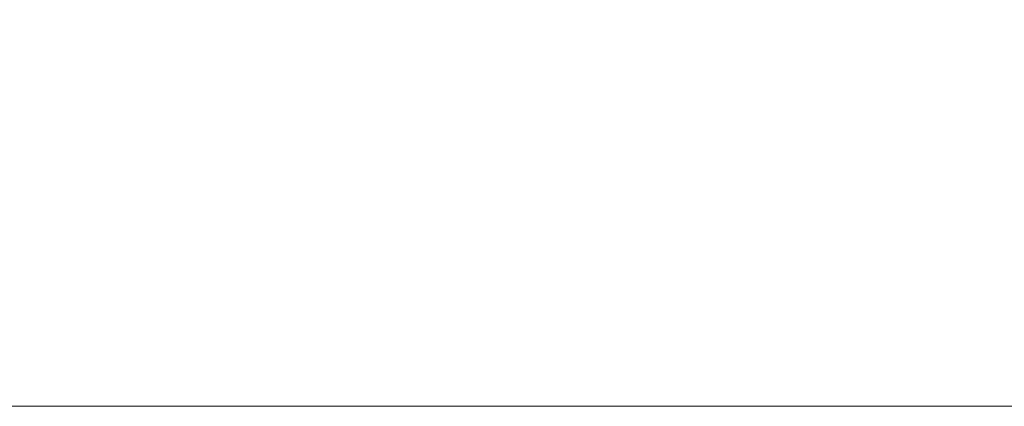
# Model space of a CAD drawing. Header units: inches. Extents: x -434 to -309, y 19 to 75.
# Tile 396 of 656: x -385.95 to -378.48, y 19.01 to 21.94. Entities that reach past the tile are written whole.
import ezdxf

# ---------------------------------------------------------------- set-up
doc = ezdxf.new("R2010")
doc.units = ezdxf.units.IN
doc.header["$MEASUREMENT"] = 0
doc.layers.add('A-FLOR-STRS', color=2, linetype='Continuous', lineweight=9)

# ---------------------------------------------------------------- blocks, each defined once
blk = doc.blocks.new('Stair - Stairs-902674-_3D_')
at = {"layer": 'A-FLOR-STRS'}
mesh = blk.add_polyface(dxfattribs=at)
corners = [(-375.5082, 75.0116, 26.087), (-387.5082, 75.0116, 26.087), (-387.5082, 19.0116, 26.087), (-375.5082, 19.0116, 26.087)]
mesh.append_faces([[corners[k] for k in face] for face in [(2, 3, 0, 1)]])
mesh = blk.add_polyface(dxfattribs=at)
corners = [(-375.5082, 75.0116, 24.087), (-375.5082, 19.0116, 24.087), (-387.5082, 19.0116, 24.087), (-387.5082, 75.0116, 24.087)]
mesh.append_faces([[corners[k] for k in face] for face in [(2, 3, 0, 1)]])
mesh = blk.add_polyface(dxfattribs=at)
corners = [(-375.5082, 19.0116, 26.087), (-387.5082, 19.0116, 26.087), (-387.5082, 19.0116, 24.087), (-375.5082, 19.0116, 24.087)]
mesh.append_faces([[corners[k] for k in face] for face in [(0, 1, 2, 3)]])

msp = doc.modelspace()

# ---------------------------------------------------------------- block references
at = {"layer": 'A-FLOR-STRS'}
msp.add_blockref('Stair - Stairs-902674-_3D_', (0, 0), dxfattribs=at)

doc.saveas('drawing.dxf')
